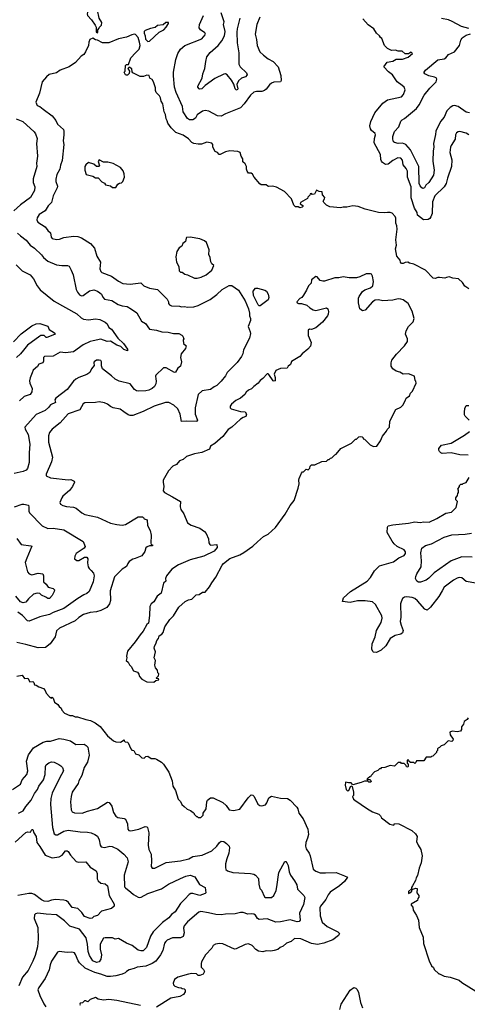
# Model space of a CAD drawing. Extents: x 1678431 to 1860718, y 384618 to 522882.
# Tile 434 of 473: x 1821217 to 1826278, y 466874 to 478018. Entities that reach past the tile are written whole.
import ezdxf

# ---------------------------------------------------------------- set-up
doc = ezdxf.new("R2010")
doc.units = 0

msp = doc.modelspace()

# ---------------------------------------------------------------- linework, layer by layer
at = {"layer": '0CON10XD'}
for points in [[(1822095, 477870), (1822100, 477875), (1822100, 477905), (1822117, 477923), (1822120, 477935), (1822142, 477955), (1822147, 477985), (1822116, 478036), (1822096, 478126), (1822075, 478142), (1822021, 478149), (1822005, 478142), (1821987, 478115), (1821980, 478085), (1821982, 478065), (1822030, 478015), (1822072, 477955), (1822080, 477935), (1822080, 477875), (1822095, 477870)], [(1823931, 478045), (1823898, 477965), (1823880, 477855), (1823896, 477795), (1823904, 477724), (1823934, 477655), (1823972, 477615), (1824025, 477575), (1824085, 477544), (1824139, 477485), (1824171, 477385), (1824172, 477328), (1824167, 477315), (1824091, 477309), (1824065, 477301), (1824040, 477280), (1824005, 477231), (1823984, 477216), (1823955, 477206), (1823894, 477206), (1823865, 477197), (1823825, 477164), (1823755, 477065), (1823715, 477021), (1823545, 476954), (1823497, 476925), (1823455, 476931), (1823357, 476983), (1823315, 476990), (1823285, 476984), (1823225, 476940), (1823204, 476905), (1823174, 476886), (1823138, 476885), (1823115, 476901), (1823064, 476975), (1823057, 477035), (1822987, 477195), (1822968, 477255), (1822956, 477384), (1822957, 477425), (1822984, 477566), (1823004, 477636), (1823035, 477685), (1823085, 477724), (1823275, 477803), (1823316, 477845), (1823319, 477855), (1823311, 477871), (1823263, 477903), (1823246, 477926), (1823249, 477965), (1823295, 478066)], [(1823708, 478035), (1823675, 477913), (1823671, 477875), (1823676, 477755), (1823696, 477644), (1823695, 477515), (1823709, 477485), (1823782, 477415), (1823788, 477395), (1823770, 477370), (1823724, 477355), (1823693, 477327), (1823674, 477285), (1823682, 477235), (1823675, 477222), (1823664, 477224), (1823654, 477234), (1823637, 477287), (1823613, 477333), (1823564, 477394), (1823545, 477404), (1823525, 477403), (1823425, 477351), (1823316, 477274), (1823275, 477234), (1823255, 477231), (1823245, 477237), (1823230, 477255), (1823230, 477265), (1823282, 477358), (1823288, 477405), (1823312, 477465), (1823320, 477545), (1823335, 477596), (1823372, 477645), (1823460, 477725), (1823502, 477778), (1823533, 477835), (1823539, 477885), (1823523, 477965), (1823528, 477995), (1823495, 478095)], [(1822665, 477770), (1822685, 477774), (1822794, 477876), (1822848, 477905), (1822875, 477932), (1822898, 477975), (1822898, 477988), (1822870, 477985), (1822839, 477961), (1822776, 477954), (1822750, 477930), (1822695, 477919), (1822635, 477896), (1822626, 477885), (1822623, 477867), (1822634, 477835), (1822638, 477798), (1822665, 477770)], [(1826055, 476225), (1826038, 476165), (1826015, 476127), (1825911, 476025), (1825885, 475955), (1825882, 475825), (1825867, 475785), (1825855, 475769), (1825835, 475758), (1825782, 475752), (1825717, 475805), (1825712, 475835), (1825680, 475885), (1825642, 476002), (1825644, 476125), (1825602, 476235), (1825603, 476303), (1825587, 476335), (1825555, 476375), (1825545, 476428), (1825525, 476451), (1825494, 476454), (1825435, 476426), (1825385, 476384), (1825355, 476379), (1825320, 476400), (1825308, 476415), (1825300, 476435), (1825296, 476494), (1825224, 476625), (1825228, 476675), (1825242, 476715), (1825238, 476728), (1825195, 476762), (1825182, 476782), (1825177, 476815), (1825186, 476864), (1825231, 476965), (1825325, 477074), (1825375, 477111), (1825535, 477145), (1825558, 477172), (1825574, 477225), (1825565, 477253), (1825543, 477275), (1825484, 477315), (1825431, 477395), (1825389, 477429), (1825334, 477486), (1825374, 477536), (1825435, 477550), (1825475, 477570), (1825545, 477571), (1825610, 477595), (1825658, 477635), (1825645, 477650), (1825625, 477640), (1825615, 477630), (1825575, 477630), (1825542, 477662), (1825497, 477663), (1825465, 477672), (1825421, 477671), (1825375, 477692), (1825342, 477725), (1825312, 477805), (1825297, 477817), (1825286, 477836), (1825251, 477865), (1825222, 477915), (1825158, 477958), (1825096, 478026)], [(1826297, 477917), (1826212, 477942), (1826109, 477999), (1826065, 478015), (1825985, 478030)], [(1826295, 474970), (1826251, 475001), (1826225, 475042), (1826180, 475085), (1826115, 475093), (1826075, 475107), (1826045, 475102), (1826025, 475092), (1825965, 475102), (1825945, 475102), (1825915, 475090), (1825893, 475093), (1825805, 475182), (1825675, 475252), (1825625, 475262), (1825605, 475272), (1825575, 475270), (1825555, 475258), (1825535, 475260), (1825523, 475273), (1825518, 475295), (1825482, 475342), (1825466, 475425), (1825476, 475465), (1825470, 475525), (1825486, 475646), (1825482, 475685), (1825471, 475715), (1825472, 475772), (1825462, 475792), (1825427, 475827), (1825405, 475836), (1825375, 475836), (1825345, 475831), (1825275, 475836), (1825125, 475873), (1825045, 475903), (1824985, 475910), (1824915, 475896), (1824875, 475896), (1824845, 475887), (1824725, 475901), (1824685, 475920), (1824655, 475950), (1824650, 475965), (1824665, 475990), (1824667, 476005), (1824642, 476035), (1824638, 476068), (1824603, 476073), (1824575, 476088), (1824550, 476045), (1824525, 476040), (1824515, 476050), (1824502, 476048), (1824498, 476032), (1824475, 476010), (1824470, 475995), (1824392, 475948), (1824390, 475935), (1824420, 475915), (1824420, 475905), (1824410, 475895), (1824385, 475890), (1824365, 475900), (1824335, 475900), (1824318, 475918), (1824291, 475991), (1824210, 476075), (1824122, 476122), (1824075, 476132), (1824035, 476130), (1824023, 476133), (1824005, 476150), (1823948, 476148), (1823931, 476161), (1823870, 476235), (1823849, 476269), (1823835, 476280), (1823805, 476282), (1823790, 476305), (1823782, 476325), (1823782, 476355), (1823766, 476386), (1823740, 476410), (1823742, 476442), (1823722, 476475), (1823710, 476515), (1823685, 476528), (1823593, 476533), (1823545, 476522), (1823485, 476492), (1823473, 476493), (1823453, 476513), (1823427, 476527), (1823402, 476575), (1823402, 476605), (1823389, 476619), (1823335, 476630), (1823272, 476608), (1823235, 476608), (1823185, 476618), (1823165, 476629), (1823125, 476669), (1823065, 476710), (1822982, 476742), (1822929, 476795), (1822893, 476845), (1822886, 476875), (1822873, 476895), (1822864, 476945), (1822851, 476975), (1822834, 477065), (1822817, 477097), (1822808, 477135), (1822797, 477157), (1822759, 477195), (1822751, 477215), (1822751, 477245), (1822730, 477315), (1822715, 477340), (1822690, 477355), (1822680, 477385), (1822655, 477390), (1822616, 477374), (1822580, 477375), (1822497, 477417), (1822488, 477428), (1822485, 477460), (1822455, 477480), (1822440, 477465), (1822457, 477437), (1822455, 477410), (1822435, 477390), (1822425, 477390), (1822412, 477395), (1822402, 477415), (1822400, 477425), (1822410, 477435), (1822412, 477498), (1822425, 477510), (1822448, 477512), (1822475, 477588), (1822527, 477643), (1822567, 477683), (1822578, 477725), (1822573, 477765), (1822555, 477815), (1822525, 477850), (1822515, 477854), (1822485, 477847), (1822425, 477819), (1822335, 477802), (1822225, 477756), (1822155, 477757), (1822095, 477788), (1822075, 477790), (1822045, 477810), (1822010, 477795), (1821997, 477765), (1821994, 477725), (1821961, 477655), (1821941, 477625), (1821914, 477605), (1821848, 477535), (1821775, 477484), (1821675, 477445), (1821635, 477417), (1821552, 477398), (1821519, 477371), (1821472, 477315), (1821441, 477185), (1821400, 477085), (1821415, 477046), (1821445, 477034), (1821482, 477005), (1821585, 476931), (1821625, 476876), (1821645, 476837), (1821711, 476775), (1821717, 476757), (1821717, 476715), (1821708, 476645), (1821716, 476605), (1821698, 476425), (1821678, 476372), (1821670, 476325), (1821638, 476265), (1821627, 476213), (1821626, 476185), (1821644, 476135), (1821642, 476115), (1821597, 476023), (1821575, 475949), (1821539, 475911), (1821506, 475854), (1821439, 475815), (1821414, 475776), (1821411, 475751), (1821421, 475725), (1821505, 475674), (1821535, 475631), (1821565, 475606), (1821574, 475555), (1821585, 475540), (1821635, 475530), (1821666, 475534), (1821715, 475552), (1821825, 475569), (1821875, 475564), (1821915, 475548), (1822016, 475486), (1822063, 475433), (1822091, 475341), (1822130, 475275), (1822122, 475198), (1822135, 475167), (1822147, 475157), (1822256, 475115), (1822335, 475057), (1822383, 475033), (1822466, 475024), (1822585, 475041), (1822619, 475005), (1822685, 474978), (1822775, 474965), (1822884, 474854), (1822898, 474825), (1822899, 474805), (1822910, 474790), (1822935, 474779), (1823023, 474775)], [(1826305, 476964), (1826265, 476971), (1826174, 477034), (1826135, 477045), (1826115, 477042), (1826086, 477025), (1826048, 476985), (1826017, 476913), (1825975, 476864), (1825922, 476755), (1825920, 476720), (1825896, 476615), (1825900, 476575), (1825894, 476535), (1825890, 476415), (1825903, 476315), (1825895, 476258), (1825843, 476175), (1825811, 476145), (1825795, 476114), (1825775, 476106), (1825765, 476114), (1825745, 476139), (1825735, 476165), (1825730, 476355), (1825635, 476545), (1825585, 476606), (1825545, 476622), (1825495, 476617), (1825457, 476627), (1825445, 476636), (1825435, 476665), (1825438, 476695), (1825455, 476752), (1825504, 476805), (1825525, 476870), (1825540, 476885), (1825570, 476900), (1825705, 477011), (1825735, 477055), (1825789, 477165), (1825855, 477243), (1825925, 477314), (1825933, 477345), (1825925, 477359), (1825908, 477368), (1825843, 477383), (1825800, 477405), (1825791, 477415), (1825791, 477425), (1825804, 477445), (1825945, 477562), (1826015, 477574), (1826035, 477586), (1826066, 477624), (1826132, 477655), (1826191, 477725), (1826204, 477785), (1826219, 477811), (1826265, 477841), (1826315, 477858)], [(1821179, 476895), (1821254, 476864), (1821380, 476750), (1821396, 476726), (1821416, 476675), (1821409, 476615), (1821420, 476475), (1821408, 476395), (1821410, 476355), (1821369, 476215), (1821371, 476175), (1821389, 476125), (1821383, 476085), (1821339, 476005), (1821227, 475923), (1821149, 475855)], [(1826296, 476715), (1826265, 476734), (1826195, 476751), (1826175, 476748), (1826155, 476736), (1826146, 476715), (1826140, 476665), (1826096, 476595), (1826090, 476575), (1826081, 476515), (1826103, 476433), (1826101, 476355), (1826055, 476225)], [(1822305, 476120), (1822328, 476155), (1822345, 476167), (1822368, 476172), (1822382, 476185), (1822401, 476235), (1822400, 476275), (1822386, 476306), (1822356, 476346), (1822275, 476390), (1822215, 476407), (1822165, 476407), (1822115, 476430), (1822106, 476414), (1822120, 476365), (1822112, 476358), (1822085, 476358), (1822055, 476382), (1821995, 476402), (1821965, 476377), (1821954, 476355), (1821953, 476315), (1821967, 476267), (1822045, 476247), (1822075, 476228), (1822105, 476230), (1822144, 476184), (1822175, 476167), (1822189, 476149), (1822245, 476137), (1822265, 476120), (1822305, 476120)], [(1821192, 475602), (1821225, 475570), (1821291, 475521), (1821336, 475465), (1821384, 475434), (1821465, 475357), (1821488, 475325), (1821536, 475286), (1821635, 475244), (1821695, 475236), (1821756, 475236), (1821777, 475227), (1821800, 475185), (1821820, 475130), (1821854, 474965), (1821869, 474935), (1821894, 474904), (1821915, 474894), (1821935, 474896), (1822005, 474949), (1822055, 474959), (1822095, 474947), (1822125, 474925), (1822141, 474911), (1822159, 474879), (1822176, 474856), (1822259, 474839), (1822330, 474795), (1822375, 474779), (1822432, 474772), (1822483, 474743), (1822540, 474700), (1822596, 474605), (1822640, 474580), (1822686, 474516), (1822763, 474503), (1822825, 474486), (1822895, 474482), (1822955, 474466), (1823015, 474466), (1823049, 474449), (1823061, 474435), (1823072, 474405), (1823067, 474393), (1823070, 474355), (1823100, 474325), (1823092, 474295), (1823044, 474235), (1823036, 474195), (1823046, 474145), (1823035, 474098), (1823007, 474073), (1822980, 474030), (1822966, 474024), (1822875, 474078), (1822845, 474079), (1822758, 473995), (1822753, 473985), (1822755, 473955), (1822760, 473925), (1822755, 473895), (1822742, 473868), (1822715, 473845), (1822679, 473825), (1822645, 473818), (1822565, 473813), (1822538, 473818), (1822514, 473834), (1822466, 473896), (1822340, 473925), (1822295, 473950), (1822257, 473987), (1822154, 474065), (1822141, 474101), (1822141, 474145), (1822135, 474160), (1822115, 474166), (1822085, 474164), (1822059, 474145), (1822054, 474134), (1822058, 474105), (1822028, 474065), (1822011, 474025), (1821975, 474001), (1821885, 473967), (1821852, 473948), (1821827, 473925), (1821755, 473832), (1821624, 473736), (1821616, 473715), (1821622, 473685), (1821565, 473658), (1821542, 473628), (1821506, 473594), (1821405, 473551), (1821276, 473405), (1821278, 473385), (1821312, 473322), (1821333, 473213), (1821324, 473115), (1821326, 473005), (1821305, 472940), (1821289, 472921), (1821255, 472905), (1821155, 472883)], [(1823194, 475094), (1823225, 475094), (1823269, 475105), (1823325, 475129), (1823388, 475185), (1823413, 475235), (1823390, 475255), (1823377, 475277), (1823370, 475325), (1823355, 475360), (1823358, 475415), (1823331, 475495), (1823305, 475516), (1823255, 475537), (1823145, 475557), (1823105, 475552), (1823098, 475545), (1823091, 475509), (1823062, 475485), (1823050, 475455), (1823022, 475435), (1822993, 475395), (1822983, 475335), (1822990, 475275), (1823018, 475225), (1823022, 475175), (1823035, 475160), (1823055, 475160), (1823086, 475136), (1823115, 475131), (1823194, 475094)], [(1821178, 475245), (1821246, 475176), (1821335, 475129), (1821375, 475084), (1821415, 475005), (1821449, 474959), (1821605, 474833), (1821865, 474690), (1821913, 474645), (1821940, 474630), (1821995, 474621), (1822074, 474634), (1822125, 474625), (1822185, 474594), (1822205, 474577), (1822224, 474535), (1822255, 474516), (1822326, 474415), (1822389, 474355), (1822435, 474288), (1822435, 474270), (1822395, 474286), (1822361, 474321), (1822315, 474335), (1822245, 474379), (1822205, 474377), (1822135, 474402), (1822047, 474385), (1822015, 474376), (1821935, 474338), (1821825, 474257), (1821735, 474248), (1821675, 474254), (1821595, 474211), (1821498, 474205), (1821487, 474195), (1821487, 474155), (1821478, 474135), (1821435, 474118), (1821417, 474093), (1821370, 474050), (1821360, 474020), (1821336, 473964), (1821328, 473932), (1821332, 473905), (1821358, 473845), (1821354, 473806), (1821336, 473775), (1821266, 473755), (1821215, 473704)], [(1822735, 470522), (1822755, 470538), (1822790, 470545), (1822788, 470558), (1822765, 470560), (1822762, 470565), (1822788, 470592), (1822790, 470615), (1822780, 470625), (1822777, 470657), (1822754, 470684), (1822744, 470714), (1822752, 470765), (1822738, 470795), (1822752, 470865), (1822738, 470905), (1822740, 470925), (1822762, 470965), (1822768, 470992), (1822787, 471013), (1822793, 471045), (1822826, 471064), (1822838, 471082), (1822857, 471145), (1822915, 471230), (1822955, 471270), (1823015, 471370), (1823090, 471435), (1823125, 471452), (1823165, 471460), (1823213, 471507), (1823247, 471513), (1823283, 471537), (1823315, 471540), (1823365, 471600), (1823388, 471645), (1823435, 471710), (1823506, 471845), (1823523, 471865), (1823595, 471918), (1823705, 471960), (1823753, 471987), (1823852, 472058), (1823905, 472110), (1823975, 472169), (1824025, 472194), (1824109, 472271), (1824218, 472422), (1824275, 472518), (1824322, 472578), (1824366, 472714), (1824378, 472765), (1824373, 472805), (1824378, 472825), (1824403, 472887), (1824415, 472900), (1824425, 472900), (1824455, 472930), (1824478, 472922), (1824498, 472942), (1824500, 472965), (1824515, 472980), (1824555, 472980), (1824635, 473018), (1824685, 473020), (1824705, 473040), (1824715, 473040), (1824733, 473057), (1824745, 473060), (1824780, 473095), (1824795, 473100), (1824850, 473165), (1824970, 473225), (1825015, 473270), (1825025, 473270), (1825053, 473297), (1825075, 473300), (1825090, 473295), (1825100, 473285), (1825100, 473275), (1825115, 473270), (1825139, 473249), (1825180, 473205), (1825218, 473188), (1825255, 473190), (1825295, 473250), (1825318, 473305), (1825365, 473360), (1825372, 473378), (1825398, 473405), (1825402, 473475), (1825472, 473605), (1825525, 473632), (1825548, 473655), (1825577, 473703), (1825588, 473735), (1825625, 473760), (1825635, 473790), (1825658, 473815), (1825700, 473905), (1825698, 473925), (1825688, 473935), (1825680, 473985), (1825615, 474009), (1825555, 474006), (1825515, 474028), (1825475, 474039), (1825435, 474066), (1825417, 474097), (1825416, 474135), (1825426, 474165), (1825476, 474234), (1825568, 474325), (1825601, 474375), (1825604, 474405), (1825579, 474459), (1825586, 474495), (1825614, 474546), (1825665, 474600), (1825676, 474635), (1825655, 474718), (1825608, 474805), (1825555, 474846), (1825525, 474856), (1825495, 474858), (1825435, 474842), (1825325, 474836), (1825274, 474846), (1825236, 474844), (1825205, 474823), (1825125, 474730), (1825095, 474723), (1825063, 474745), (1825047, 474815), (1825047, 474865), (1825054, 474886), (1825095, 474943), (1825120, 474960), (1825185, 474983), (1825212, 475005), (1825217, 475053), (1825207, 475115), (1825195, 475137), (1825183, 475143), (1825135, 475141), (1825065, 475106), (1825025, 475096), (1824944, 475096), (1824875, 475109), (1824825, 475098), (1824782, 475098), (1824665, 475057), (1824645, 475057), (1824615, 475068), (1824579, 475109), (1824565, 475112), (1824518, 475075), (1824513, 475035), (1824484, 475005), (1824461, 474955), (1824425, 474900), (1824406, 474874), (1824385, 474863), (1824352, 474825), (1824354, 474814), (1824370, 474805), (1824405, 474806), (1824465, 474786), (1824497, 474755), (1824534, 474734), (1824565, 474726), (1824685, 474757), (1824702, 474745), (1824707, 474715), (1824706, 474685), (1824696, 474665), (1824640, 474595), (1824565, 474532), (1824515, 474512), (1824493, 474517), (1824478, 474505), (1824479, 474445), (1824514, 474365), (1824506, 474324), (1824475, 474289), (1824412, 474238), (1824383, 474207), (1824292, 474148), (1824280, 474115), (1824252, 474095), (1824240, 474075), (1824165, 474071), (1824115, 474048), (1824096, 474005), (1824105, 473970), (1824105, 473932), (1824095, 473928), (1824085, 473932), (1824035, 474001), (1824025, 474011), (1824015, 474011), (1823965, 473956), (1823936, 473934), (1823915, 473904), (1823865, 473868), (1823839, 473841), (1823805, 473824), (1823779, 473801), (1823761, 473775), (1823715, 473736), (1823661, 473709), (1823612, 473668), (1823596, 473645), (1823596, 473626), (1823608, 473615), (1823715, 473584), (1823768, 473578), (1823781, 473555), (1823775, 473528), (1823745, 473517), (1823715, 473496), (1823615, 473406), (1823575, 473379), (1823515, 473301), (1823425, 473221), (1823375, 473190), (1823362, 473158), (1823275, 473120), (1823195, 473104), (1823105, 473074), (1823065, 473041), (1823025, 473027), (1822990, 472985), (1822948, 472965), (1822899, 472911), (1822841, 472805), (1822838, 472785), (1822848, 472735), (1822841, 472685), (1822856, 472666), (1822945, 472618), (1823036, 472566), (1823032, 472505), (1823040, 472475), (1823074, 472424), (1823114, 472325), (1823155, 472298), (1823253, 472263), (1823305, 472225), (1823324, 472204), (1823352, 472142), (1823357, 472097), (1823367, 472077), (1823375, 472072), (1823447, 472077), (1823450, 472045), (1823416, 472004), (1823298, 471945), (1823145, 471906), (1823012, 471848), (1822939, 471801), (1822876, 471725), (1822866, 471695), (1822868, 471662), (1822845, 471640), (1822815, 471528), (1822770, 471495), (1822735, 471428), (1822703, 471405), (1822687, 471377), (1822686, 471275), (1822672, 471188), (1822656, 471174), (1822614, 471096), (1822578, 471055), (1822523, 470975), (1822435, 470872), (1822423, 470815), (1822428, 470795), (1822422, 470765), (1822445, 470748), (1822457, 470715), (1822476, 470696), (1822505, 470648), (1822548, 470635), (1822565, 470610), (1822570, 470585), (1822600, 470555), (1822655, 470523), (1822735, 470522)], [(1823023, 474775), (1823045, 474768), (1823075, 474771), (1823117, 474763), (1823185, 474768), (1823235, 474784), (1823369, 474851), (1823445, 474909), (1823505, 474964), (1823585, 475011), (1823615, 475008), (1823692, 474955), (1823767, 474835), (1823806, 474746), (1823816, 474695), (1823814, 474665), (1823826, 474635), (1823826, 474615), (1823801, 474545), (1823824, 474485), (1823826, 474465), (1823816, 474415), (1823748, 474282), (1823741, 474235), (1823727, 474205), (1823675, 474137), (1823609, 474071), (1823564, 474025), (1823543, 473987), (1823494, 473925), (1823445, 473876), (1823415, 473862), (1823375, 473832), (1823282, 473818), (1823234, 473776), (1823201, 473625), (1823201, 473555), (1823226, 473485), (1823215, 473470), (1823105, 473476), (1823045, 473472), (1823032, 473555), (1823004, 473614), (1822961, 473655), (1822903, 473687), (1822866, 473684), (1822736, 473645), (1822615, 473583), (1822495, 473539), (1822465, 473538), (1822445, 473545), (1822395, 473581), (1822355, 473610), (1822275, 473626), (1822245, 473639), (1822211, 473665), (1822175, 473680), (1822115, 473693), (1822075, 473684), (1821955, 473682), (1821935, 473672), (1821898, 473602), (1821764, 473556), (1821676, 473455), (1821584, 473385), (1821553, 473347), (1821543, 473307), (1821542, 473235), (1821589, 473065), (1821575, 473015), (1821516, 472875), (1821517, 472857), (1821565, 472831), (1821765, 472810), (1821795, 472814), (1821832, 472795), (1821837, 472785), (1821814, 472736), (1821780, 472690), (1821706, 472625), (1821692, 472605), (1821670, 472555), (1821680, 472535), (1821705, 472520), (1821745, 472510), (1821825, 472502), (1821855, 472488), (1821918, 472438), (1821955, 472418), (1822095, 472389), (1822245, 472321), (1822315, 472304), (1822375, 472299), (1822415, 472306), (1822555, 472390), (1822605, 472392), (1822618, 472385), (1822625, 472370), (1822659, 472359), (1822662, 472295), (1822692, 472235), (1822702, 472185), (1822700, 472095), (1822705, 472080), (1822720, 472075), (1822718, 472065), (1822685, 472063), (1822657, 472053), (1822645, 472040), (1822631, 471999), (1822600, 471950), (1822521, 471919), (1822495, 471911), (1822455, 471885), (1822439, 471865), (1822425, 471831), (1822375, 471798), (1822288, 471712), (1822241, 471555), (1822245, 471445), (1822233, 471405), (1822203, 471367), (1822135, 471332), (1822085, 471318), (1822015, 471309), (1821939, 471285), (1821887, 471253), (1821845, 471215), (1821667, 471133), (1821635, 471101), (1821619, 471035), (1821562, 470955), (1821508, 470912), (1821425, 470909), (1821285, 470947), (1821185, 470968)], [(1823935, 474780), (1823925, 474780), (1823915, 474790), (1823860, 474895), (1823856, 474945), (1823885, 474979), (1823905, 474979), (1823988, 474955), (1824007, 474945), (1824025, 474910), (1824034, 474875), (1824025, 474847), (1823935, 474780)], [(1821148, 474372), (1821235, 474461), (1821355, 474554), (1821405, 474576), (1821445, 474580), (1821535, 474550), (1821552, 474512), (1821611, 474475), (1821618, 474465), (1821612, 474455), (1821525, 474420), (1821515, 474420), (1821492, 474442), (1821457, 474443), (1821445, 474438), (1821306, 474334), (1821261, 474279)], [(1821261, 474279), (1821225, 474236), (1821180, 474195)], [(1826300, 473485), (1826255, 473530), (1826248, 473545), (1826247, 473575), (1826252, 473618), (1826265, 473650), (1826295, 473653)], [(1826288, 473088), (1826195, 473094), (1826094, 473114), (1825995, 473110), (1825980, 473115), (1825965, 473130), (1825958, 473145), (1825958, 473165), (1825985, 473202), (1826095, 473226), (1826248, 473315), (1826305, 473358)], [(1826375, 471641), (1826265, 471659), (1826215, 471701), (1826186, 471704), (1826165, 471698), (1826121, 471675), (1826015, 471597), (1825996, 471554), (1825955, 471491), (1825861, 471369), (1825825, 471336), (1825797, 471345), (1825715, 471442), (1825685, 471466), (1825655, 471478), (1825595, 471486), (1825569, 471481), (1825545, 471466), (1825529, 471431), (1825524, 471406), (1825527, 471255), (1825521, 471205), (1825529, 471165), (1825552, 471105), (1825545, 471077), (1825525, 471064), (1825462, 471048), (1825405, 471016), (1825357, 470933), (1825306, 470884), (1825250, 470855), (1825219, 470859), (1825209, 470869), (1825200, 470895), (1825204, 470955), (1825236, 471034), (1825253, 471105), (1825305, 471196), (1825317, 471245), (1825311, 471271), (1825241, 471401), (1825205, 471431), (1825125, 471441), (1825035, 471440), (1824955, 471422), (1824868, 471435), (1824880, 471475), (1824956, 471545), (1825145, 471662), (1825185, 471706), (1825229, 471781), (1825285, 471836), (1825445, 471882), (1825503, 471927), (1825565, 471955), (1825581, 471975), (1825580, 471995), (1825565, 472019), (1825485, 472057), (1825451, 472085), (1825427, 472115), (1825373, 472215), (1825376, 472275), (1825385, 472290), (1825435, 472302), (1825615, 472318), (1825685, 472333), (1825745, 472326), (1825785, 472334), (1825848, 472332), (1825935, 472372), (1826035, 472432), (1826098, 472445), (1826152, 472498), (1826168, 472565), (1826150, 472585), (1826150, 472605), (1826167, 472633), (1826170, 472655), (1826180, 472665), (1826180, 472695), (1826172, 472705), (1826190, 472735), (1826190, 472745), (1826205, 472760), (1826225, 472760), (1826232, 472768), (1826265, 472780), (1826300, 472835)], [(1821157, 472505), (1821245, 472533), (1821265, 472534), (1821315, 472522), (1821322, 472502), (1821321, 472455), (1821328, 472438), (1821470, 472290), (1821535, 472260), (1821595, 472262), (1821716, 472246), (1821935, 472113), (1821959, 472055), (1821945, 472036), (1821854, 471976), (1821841, 471945), (1821838, 471915), (1821865, 471899), (1821885, 471899), (1821948, 471935), (1821975, 471934), (1821986, 471915), (1821982, 471872), (1821993, 471825), (1822004, 471805), (1822026, 471785), (1822051, 471755), (1822060, 471725), (1822047, 471655), (1822001, 471545), (1821978, 471522), (1821942, 471508), (1821875, 471469), (1821718, 471355), (1821595, 471310), (1821555, 471286), (1821445, 471261), (1821325, 471210), (1821304, 471214), (1821247, 471275), (1821195, 471312)], [(1826335, 471935), (1826215, 471940), (1826095, 471892), (1825905, 471759), (1825845, 471696), (1825815, 471674), (1825749, 471651), (1825725, 471653), (1825706, 471665), (1825694, 471694), (1825696, 471716), (1825707, 471745), (1825755, 471825), (1825761, 471895), (1825752, 471985), (1825765, 472038), (1825804, 472066), (1825875, 472085), (1826015, 472162), (1826105, 472187), (1826255, 472194), (1826325, 472206)], [(1821186, 472146), (1821235, 472080), (1821344, 472064), (1821355, 472058), (1821296, 471925), (1821280, 471875), (1821305, 471768), (1821326, 471746), (1821355, 471734), (1821425, 471752), (1821480, 471745), (1821486, 471725), (1821488, 471655), (1821515, 471630), (1821540, 471595), (1821595, 471582), (1821611, 471565), (1821608, 471545), (1821585, 471502), (1821555, 471469), (1821535, 471467), (1821514, 471484), (1821465, 471506), (1821443, 471523), (1821415, 471529), (1821372, 471518), (1821318, 471462)], [(1821318, 471462), (1821285, 471426), (1821255, 471417), (1821225, 471431), (1821175, 471495)], [(1821185, 470588), (1821245, 470600), (1821273, 470563), (1821308, 470565), (1821333, 470523), (1821365, 470528), (1821376, 470516), (1821385, 470490), (1821405, 470488), (1821435, 470468), (1821485, 470448), (1821506, 470426), (1821518, 470395), (1821554, 470354), (1821575, 470340), (1821585, 470350), (1821595, 470340), (1821610, 470295), (1821648, 470268), (1821662, 470245), (1821686, 470226), (1821692, 470205), (1821725, 470168), (1821784, 470144), (1821815, 470143), (1821845, 470129), (1821869, 470129), (1821965, 470096), (1822017, 470087), (1822071, 470061), (1822128, 470018), (1822211, 469911), (1822276, 469856), (1822304, 469844), (1822357, 469843), (1822398, 469868), (1822400, 469855), (1822410, 469845), (1822435, 469842), (1822442, 469835), (1822472, 469765), (1822485, 469752), (1822508, 469745), (1822525, 469708), (1822565, 469698), (1822600, 469665), (1822625, 469660), (1822645, 469680), (1822665, 469682), (1822705, 469658), (1822745, 469658), (1822765, 469650), (1822820, 469615), (1822843, 469593), (1822905, 469500), (1822943, 469405), (1822950, 469345), (1822977, 469295), (1823010, 469195), (1823035, 469170), (1823052, 469135), (1823075, 469112), (1823112, 469082), (1823149, 469069), (1823180, 469045), (1823190, 469035), (1823190, 469025), (1823215, 469000), (1823225, 469000), (1823235, 468990), (1823265, 468990), (1823290, 469015), (1823293, 469037), (1823327, 469085), (1823332, 469165), (1823342, 469185), (1823375, 469212), (1823405, 469212), (1823515, 469158), (1823553, 469123), (1823584, 469074), (1823635, 469067), (1823706, 469084), (1823800, 469210), (1823835, 469247), (1823855, 469243), (1823870, 469225), (1823911, 469141), (1823934, 469124), (1823955, 469120), (1823995, 469132), (1824013, 469155), (1824035, 469212), (1824065, 469229), (1824165, 469207), (1824245, 469204), (1824274, 469184), (1824350, 469105), (1824362, 469085), (1824373, 469037), (1824422, 468975), (1824476, 468856), (1824481, 468795), (1824473, 468755), (1824452, 468705), (1824449, 468665), (1824456, 468635), (1824490, 468585), (1824503, 468555), (1824535, 468402), (1824565, 468381), (1824615, 468364), (1824675, 468361), (1824795, 468366), (1824888, 468328), (1824923, 468315), (1824891, 468265), (1824835, 468217), (1824727, 468145), (1824704, 468115), (1824680, 468060), (1824619, 467985), (1824612, 467965), (1824614, 467875), (1824638, 467805), (1824694, 467754), (1824816, 467696), (1824832, 467675), (1824822, 467655), (1824756, 467604), (1824655, 467565), (1824583, 467553), (1824515, 467562), (1824395, 467616), (1824325, 467619), (1824285, 467586), (1824234, 467565), (1824196, 467534), (1824161, 467519), (1824136, 467495), (1824095, 467482), (1824055, 467474), (1824005, 467480), (1823965, 467469), (1823916, 467476), (1823886, 467496), (1823845, 467539), (1823805, 467560), (1823765, 467551), (1823665, 467504), (1823645, 467500), (1823515, 467560), (1823475, 467562), (1823430, 467555), (1823405, 467540), (1823389, 467511), (1823318, 467435), (1823272, 467355), (1823268, 467335), (1823270, 467295), (1823295, 467270), (1823308, 467245), (1823290, 467215), (1823255, 467202), (1823235, 467202), (1823215, 467220), (1823165, 467222), (1823124, 467216), (1823005, 467183), (1822968, 467155), (1822952, 467115), (1822958, 467095), (1822971, 467081), (1823013, 467063), (1823042, 467062), (1823053, 467053), (1823075, 467050), (1823088, 467038), (1823090, 467015), (1823070, 466985), (1823026, 466964), (1822925, 466942), (1822765, 466843)], [(1826288, 470115), (1826275, 470098), (1826244, 470076), (1826236, 470044), (1826212, 470015), (1826212, 469985), (1826200, 469965), (1826165, 469960), (1826107, 469967), (1826080, 469955), (1826083, 469925), (1826117, 469877), (1826115, 469860), (1826105, 469850), (1826063, 469857), (1826015, 469810), (1825982, 469798), (1825965, 469780), (1825950, 469775), (1825940, 469765), (1825940, 469745), (1825930, 469735), (1825930, 469725), (1825888, 469682), (1825875, 469680), (1825868, 469672), (1825815, 469670), (1825785, 469630), (1825705, 469630), (1825698, 469612), (1825685, 469600), (1825675, 469610), (1825635, 469610), (1825622, 469622), (1825618, 469638), (1825605, 469640), (1825600, 469635), (1825600, 469605), (1825610, 469595), (1825610, 469565), (1825605, 469560), (1825592, 469562), (1825588, 469578), (1825565, 469600), (1825535, 469600), (1825525, 469610), (1825495, 469610), (1825455, 469570), (1825405, 469578), (1825347, 469553), (1825305, 469550), (1825295, 469540), (1825285, 469540), (1825265, 469520), (1825230, 469505), (1825190, 469465), (1825185, 469450), (1825175, 469450), (1825158, 469432), (1825142, 469428), (1825145, 469420), (1825175, 469420), (1825187, 469407), (1825190, 469395), (1825185, 469390), (1825165, 469390), (1825155, 469400), (1825115, 469400), (1825077, 469383), (1824985, 469360), (1824965, 469380), (1824935, 469380), (1824905, 469390), (1824900, 469385), (1824897, 469355), (1824910, 469305), (1824925, 469290), (1824940, 469295), (1824962, 469348), (1824978, 469338), (1824992, 469275), (1824992, 469238), (1824980, 469225), (1824993, 469195), (1825005, 469183), (1825148, 469085), (1825205, 469054), (1825278, 469028), (1825298, 469008), (1825310, 468985), (1825402, 468915), (1825448, 468902), (1825455, 468920), (1825505, 468918), (1825651, 468841), (1825692, 468805), (1825712, 468775), (1825703, 468717), (1825722, 468675), (1825752, 468625), (1825768, 468555), (1825758, 468475), (1825733, 468417), (1825717, 468333), (1825700, 468305), (1825692, 468275), (1825657, 468215), (1825648, 468195), (1825648, 468182), (1825615, 468150), (1825612, 468135), (1825615, 468130), (1825630, 468135), (1825650, 468155), (1825650, 468165), (1825662, 468178), (1825695, 468190), (1825710, 468185), (1825708, 468135), (1825730, 468105), (1825732, 468088), (1825718, 468072), (1825715, 468050), (1825644, 468006), (1825642, 467995), (1825662, 467975), (1825665, 467940), (1825705, 467880), (1825728, 467825), (1825733, 467745), (1825778, 467635), (1825783, 467563), (1825848, 467368), (1825875, 467310), (1825895, 467290), (1825905, 467270), (1825955, 467220), (1825965, 467220), (1826015, 467192), (1826085, 467182), (1826188, 467148), (1826215, 467120), (1826375, 467022)], [(1821134, 469305), (1821225, 469365), (1821246, 469415), (1821298, 469475), (1821309, 469515), (1821293, 469625), (1821315, 469696), (1821373, 469777), (1821482, 469842), (1821524, 469854), (1821565, 469852), (1821665, 469883), (1821715, 469876), (1821792, 469855), (1821853, 469813), (1821947, 469817), (1821970, 469805), (1821988, 469785), (1822002, 469695), (1821983, 469615), (1821947, 469555), (1821921, 469465), (1821887, 469405), (1821877, 469375), (1821812, 469275), (1821798, 469225), (1821791, 469165), (1821799, 469075), (1821811, 469051), (1821835, 469040), (1821925, 469037), (1821985, 469060), (1822095, 469091), (1822211, 469161), (1822228, 469158), (1822260, 469115), (1822277, 469045), (1822305, 469002), (1822325, 468989), (1822399, 468979), (1822415, 468969), (1822436, 468916), (1822440, 468855), (1822451, 468841), (1822475, 468838), (1822564, 468856), (1822635, 468886), (1822654, 468884), (1822664, 468874), (1822677, 468815), (1822670, 468675), (1822679, 468625), (1822704, 468575), (1822709, 468495), (1822702, 468435), (1822714, 468414), (1822745, 468417), (1822875, 468478), (1823035, 468498), (1823128, 468522), (1823175, 468549), (1823279, 468561), (1823389, 468611), (1823446, 468665), (1823475, 468706), (1823495, 468721), (1823524, 468716), (1823555, 468696), (1823586, 468666), (1823591, 468645), (1823583, 468585), (1823558, 468522), (1823545, 468465), (1823543, 468424), (1823549, 468399), (1823566, 468386), (1823628, 468368), (1823826, 468356), (1823865, 468346), (1823883, 468335), (1823917, 468297), (1823920, 468235), (1823933, 468185), (1823951, 468165), (1823985, 468090), (1823995, 468082), (1824065, 468083), (1824090, 468105), (1824116, 468164), (1824125, 468205), (1824149, 468365), (1824215, 468490), (1824225, 468492), (1824237, 468475), (1824254, 468445), (1824263, 468375), (1824278, 468335), (1824325, 468272), (1824349, 468225), (1824359, 468179), (1824430, 468105), (1824440, 468085), (1824427, 468005), (1824380, 467905), (1824388, 467825), (1824379, 467811), (1824355, 467809), (1824275, 467829), (1824165, 467808), (1824115, 467805), (1824015, 467843), (1823925, 467833), (1823906, 467845), (1823884, 467884), (1823866, 467896), (1823835, 467900), (1823795, 467894), (1823745, 467912), (1823715, 467912), (1823655, 467897), (1823545, 467894), (1823494, 467886), (1823435, 467891), (1823352, 467909), (1823267, 467923), (1823244, 467916), (1823115, 467806), (1823078, 467762), (1823068, 467735), (1823077, 467685), (1823065, 467640), (1823035, 467628), (1822944, 467626), (1822885, 467599), (1822868, 467585), (1822855, 467565), (1822837, 467485), (1822810, 467435), (1822756, 467364), (1822715, 467335), (1822645, 467305), (1822546, 467294), (1822512, 467278), (1822456, 467264), (1822425, 467246), (1822410, 467230), (1822376, 467214), (1822305, 467195), (1822245, 467188), (1822205, 467190), (1822135, 467217), (1822065, 467233), (1821999, 467265), (1821957, 467285), (1821893, 467345), (1821878, 467368), (1821849, 467439), (1821835, 467456), (1821805, 467464), (1821755, 467459), (1821665, 467471), (1821644, 467466), (1821578, 467362), (1821563, 467323), (1821552, 467265), (1821505, 467165), (1821432, 467065), (1821423, 467037), (1821445, 466975), (1821490, 466880), (1821514, 466845)], [(1821205, 469037), (1821255, 469065), (1821285, 469112), (1821345, 469186), (1821385, 469261), (1821417, 469305), (1821435, 469345), (1821488, 469415), (1821507, 469475), (1821510, 469565), (1821517, 469585), (1821545, 469609), (1821578, 469618), (1821605, 469615), (1821661, 469589), (1821684, 469575), (1821700, 469555), (1821713, 469515), (1821666, 469435), (1821586, 469265), (1821571, 469205), (1821565, 469135), (1821589, 468875), (1821608, 468805), (1821625, 468792), (1821645, 468793), (1821715, 468834), (1821765, 468845), (1821900, 468825), (1821985, 468824), (1822025, 468815), (1822067, 468797), (1822095, 468777), (1822117, 468737), (1822128, 468675), (1822138, 468658), (1822175, 468648), (1822235, 468666), (1822262, 468662), (1822325, 468632), (1822394, 468575), (1822433, 468533), (1822442, 468485), (1822400, 468335), (1822404, 468205), (1822412, 468192), (1822475, 468145), (1822505, 468116), (1822555, 468087), (1822575, 468083), (1822592, 468088), (1822665, 468128), (1822820, 468180), (1822900, 468235), (1823035, 468300), (1823095, 468325), (1823145, 468335), (1823197, 468317), (1823250, 468230), (1823314, 468195), (1823323, 468135), (1823315, 468127), (1823255, 468106), (1823175, 468128), (1823152, 468128), (1823132, 468118), (1823085, 468066), (1823036, 468015), (1822975, 467921), (1822935, 467889), (1822905, 467854), (1822831, 467799), (1822726, 467694), (1822696, 467645), (1822652, 467518), (1822615, 467481), (1822585, 467478), (1822555, 467486), (1822490, 467540), (1822426, 467566), (1822335, 467620), (1822297, 467613), (1822265, 467626), (1822185, 467628), (1822165, 467623), (1822128, 467555), (1822128, 467498), (1822142, 467435), (1822135, 467385), (1822114, 467356), (1822085, 467346), (1822043, 467365), (1822005, 467425), (1821992, 467472), (1821985, 467555), (1821969, 467625), (1821895, 467724), (1821785, 467757), (1821725, 467819), (1821635, 467886), (1821515, 467893), (1821424, 467906), (1821395, 467900), (1821384, 467886), (1821382, 467845), (1821424, 467745), (1821427, 467615), (1821420, 467525), (1821391, 467425), (1821365, 467361), (1821312, 467258), (1821250, 467180), (1821208, 467085)], [(1821165, 468708), (1821285, 468819), (1821305, 468826), (1821338, 468822), (1821355, 468852), (1821365, 468853), (1821377, 468815), (1821403, 468773), (1821411, 468705), (1821445, 468661), (1821505, 468563), (1821585, 468533), (1821665, 468542), (1821699, 468561), (1821735, 468611), (1821752, 468612), (1821765, 468605), (1821792, 468562), (1821855, 468490), (1821885, 468482), (1821965, 468485), (1822015, 468427), (1822083, 468385), (1822094, 468355), (1822092, 468295), (1822103, 468273), (1822135, 468245), (1822185, 468236), (1822211, 468215), (1822229, 468105), (1822287, 468007), (1822285, 467985), (1822255, 467959), (1822143, 467927), (1822095, 467881), (1822055, 467867), (1822035, 467849), (1822015, 467846), (1821948, 467868), (1821921, 467915), (1821875, 467958), (1821809, 467969), (1821768, 468028), (1821747, 468045), (1821715, 468054), (1821621, 468061), (1821575, 468054), (1821535, 468039), (1821495, 468041), (1821463, 468055), (1821386, 468116), (1821355, 468127), (1821320, 468130), (1821195, 468107)], [(1824836, 466815), (1824851, 466875), (1824955, 467034), (1824995, 467064), (1825018, 467058), (1825033, 467043), (1825048, 467008), (1825071, 466895), (1825094, 466835)], [(1822582, 466862), (1822317, 466917), (1822225, 466928), (1822165, 466921), (1822105, 466933), (1822075, 466951), (1822015, 466928), (1821987, 466903), (1821965, 466912), (1821948, 466912), (1821928, 466892), (1821902, 466888), (1821898, 466875), (1821902, 466865)]]:
    msp.add_lwpolyline(points, dxfattribs=at)

doc.saveas('drawing.dxf')
